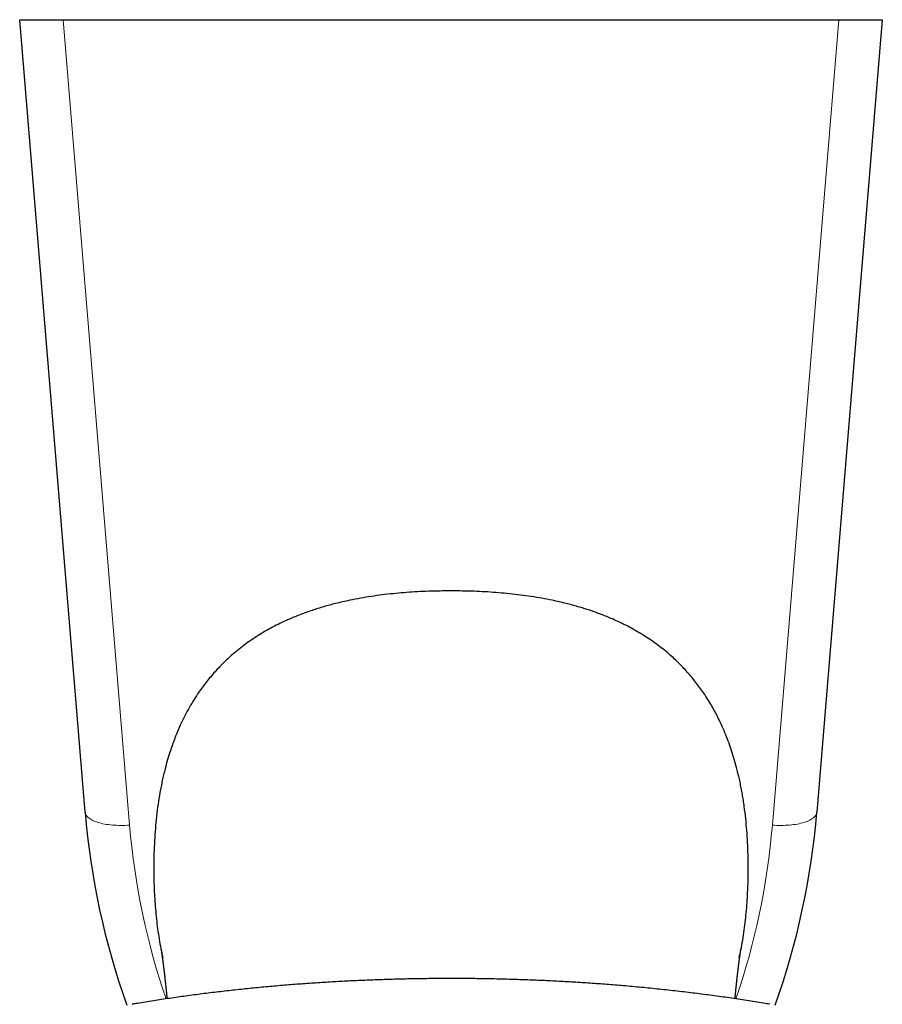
# Model space of a CAD drawing. Header units: millimetres. Extents: x 8 to 949, y 12 to 889.
# Tile 363 of 555: x 609 to 647, y 401 to 445. Entities that reach past the tile are written whole.
import ezdxf

# ---------------------------------------------------------------- set-up
doc = ezdxf.new("R2010")
doc.units = ezdxf.units.MM

msp = doc.modelspace()

# ---------------------------------------------------------------- linework, layer by layer
at = {"color": 7, "linetype": 'Continuous', "lineweight": 30}
for p, q in [((611.63, 409.43), (608.704, 444.897)), ((608.704, 444.897), (610.649, 444.897)), ((610.649, 444.897), (645.353, 444.897)), ((647.298, 444.897), (644.371, 409.43)), ((645.353, 444.897), (647.298, 444.897))]:
    msp.add_line(p, q, dxfattribs=at)
at = {"color": 252, "linetype": 'Continuous', "lineweight": 0}
for p, q in [((610.649, 444.897), (613.624, 408.845)), ((642.378, 408.845), (645.353, 444.897))]:
    msp.add_line(p, q, dxfattribs=at)
at = {"color": 252, "linetype": 'Continuous', "lineweight": 0, "flags": 128}
for points in [[(613.624, 408.845), (613.525, 408.839), (613.426, 408.835), (613.328, 408.832), (613.23, 408.832), (613.133, 408.833), (613.038, 408.837), (612.944, 408.842), (612.852, 408.849), (612.761, 408.858), (612.673, 408.868), (612.587, 408.881), (612.504, 408.895), (612.423, 408.911), (612.346, 408.929), (612.271, 408.948), (612.2, 408.969), (612.133, 408.991), (612.069, 409.015), (612.009, 409.04), (611.953, 409.067), (611.901, 409.095), (611.853, 409.124), (611.81, 409.155), (611.771, 409.186), (611.736, 409.219), (611.707, 409.252), (611.682, 409.287), (611.662, 409.322), (611.646, 409.357), (611.636, 409.394), (611.63, 409.43)], [(642.378, 408.845), (642.477, 408.839), (642.576, 408.835), (642.674, 408.832), (642.772, 408.832), (642.868, 408.833), (642.964, 408.837), (643.058, 408.842), (643.15, 408.849), (643.24, 408.858), (643.328, 408.868), (643.414, 408.881), (643.498, 408.895), (643.578, 408.911), (643.656, 408.929), (643.73, 408.948), (643.801, 408.969), (643.869, 408.991), (643.933, 409.015), (643.993, 409.04), (644.049, 409.067), (644.101, 409.095), (644.149, 409.124), (644.192, 409.155), (644.231, 409.186), (644.265, 409.219), (644.295, 409.252), (644.32, 409.287), (644.34, 409.322), (644.355, 409.357), (644.366, 409.394), (644.371, 409.43)]]:
    msp.add_lwpolyline(points, dxfattribs=at)
at = {"color": 7, "linetype": 'Continuous', "lineweight": 30}
for centre, start, end in [((645.499, 412.225), 184.7169, 199.6684), ((610.502, 412.225), 340.3315, 355.2831)]:
    msp.add_arc(centre, 33.984, start, end, dxfattribs=at)
at = {"color": 252, "linetype": 'Continuous', "lineweight": 0}
for centre, start, end in [((645.499, 411.475), 184.7169, 198.9869), ((610.502, 411.475), 341.0131, 355.2831)]:
    msp.add_arc(centre, 31.984, start, end, dxfattribs=at)
at = {"color": 7, "linetype": 'Continuous', "lineweight": 30}
for points, knots in [([(628.001, 419.329), (627.893, 419.329), (627.678, 419.328), (627.3, 419.322), (626.867, 419.309), (626.381, 419.284), (625.894, 419.251), (625.408, 419.206), (624.921, 419.151), (624.435, 419.084), (623.951, 419.005), (623.523, 418.922), (623.15, 418.84), (622.849, 418.768), (622.568, 418.695), (622.306, 418.621), (622.047, 418.543), (621.788, 418.459), (621.531, 418.37), (621.275, 418.276), (621.022, 418.176), (620.74, 418.057), (620.432, 417.916), (620.098, 417.75), (619.77, 417.572), (619.447, 417.381), (619.13, 417.177), (618.82, 416.96), (618.518, 416.73), (618.248, 416.506), (618.008, 416.291), (617.797, 416.088), (617.592, 415.878), (617.393, 415.66), (617.2, 415.434), (617.015, 415.202), (616.836, 414.962), (616.646, 414.69), (616.449, 414.382), (616.247, 414.037), (616.06, 413.681), (615.9, 413.347), (615.765, 413.037), (615.65, 412.752), (615.543, 412.464), (615.431, 412.14), (615.318, 411.773), (615.22, 411.416), (615.143, 411.103), (615.083, 410.84), (615.029, 410.576), (614.963, 410.222), (614.892, 409.778), (614.823, 409.239), (614.771, 408.696), (614.733, 408.146), (614.71, 407.59), (614.702, 407.066), (614.704, 406.531), (614.718, 406.033), (614.743, 405.538), (614.776, 405.092), (614.819, 404.646), (614.874, 404.2), (614.94, 403.754), (615.016, 403.326), (615.076, 403.048), (615.104, 402.917)], [0, 0, 0, 0, 0.012849, 0.025701, 0.045086, 0.06447, 0.083906, 0.103342, 0.122953, 0.142563, 0.162242, 0.18192, 0.195129, 0.208344, 0.2193, 0.230255, 0.241227, 0.252199, 0.263226, 0.274253, 0.285301, 0.296349, 0.311442, 0.326535, 0.341698, 0.356862, 0.372188, 0.387513, 0.402935, 0.418357, 0.43021, 0.442064, 0.453969, 0.465874, 0.477881, 0.489889, 0.501948, 0.514007, 0.530047, 0.546087, 0.562243, 0.578399, 0.590661, 0.602923, 0.615224, 0.627525, 0.644048, 0.661155, 0.671882, 0.68261, 0.693355, 0.7041, 0.725585, 0.747095, 0.768881, 0.790687, 0.812931, 0.835191, 0.853218, 0.876807, 0.894592, 0.912377, 0.930204, 0.94803, 0.96601, 0.983989, 1, 1, 1, 1]), ([(640.897, 402.917), (640.922, 403.032), (640.979, 403.293), (641.053, 403.703), (641.121, 404.147), (641.177, 404.594), (641.222, 405.044), (641.256, 405.496), (641.283, 406), (641.297, 406.498), (641.3, 407.025), (641.293, 407.529), (641.273, 408.068), (641.238, 408.608), (641.188, 409.148), (641.134, 409.598), (641.081, 409.958), (641.036, 410.229), (640.987, 410.501), (640.933, 410.773), (640.873, 411.043), (640.794, 411.368), (640.696, 411.731), (640.574, 412.131), (640.443, 412.512), (640.299, 412.889), (640.154, 413.23), (640.011, 413.537), (639.874, 413.81), (639.729, 414.08), (639.557, 414.375), (639.375, 414.66), (639.184, 414.937), (639.005, 415.178), (638.819, 415.412), (638.625, 415.642), (638.422, 415.865), (638.211, 416.082), (637.993, 416.292), (637.75, 416.509), (637.481, 416.732), (637.185, 416.958), (636.879, 417.172), (636.564, 417.375), (636.24, 417.567), (635.907, 417.748), (635.567, 417.917), (635.254, 418.06), (634.971, 418.179), (634.718, 418.279), (634.463, 418.373), (634.205, 418.462), (633.944, 418.546), (633.681, 418.625), (633.416, 418.699), (633.136, 418.772), (632.841, 418.843), (632.478, 418.922), (632.06, 419.003), (631.584, 419.081), (631.106, 419.148), (630.623, 419.203), (630.136, 419.248), (629.646, 419.283), (629.155, 419.308), (628.716, 419.322), (628.332, 419.328), (628.111, 419.329), (628.001, 419.329)], [0, 0, 0, 0, 0.014105, 0.031914, 0.049724, 0.067712, 0.085702, 0.103736, 0.12177, 0.145969, 0.163125, 0.184598, 0.206085, 0.227576, 0.249083, 0.270814, 0.281691, 0.292568, 0.303604, 0.31464, 0.325694, 0.336747, 0.354597, 0.370676, 0.386754, 0.402915, 0.419076, 0.431331, 0.443586, 0.455888, 0.46819, 0.484725, 0.49679, 0.508856, 0.520973, 0.533091, 0.545316, 0.557541, 0.569822, 0.582102, 0.597173, 0.612244, 0.627409, 0.642575, 0.657914, 0.673254, 0.68867, 0.704087, 0.715092, 0.726098, 0.737125, 0.748153, 0.759239, 0.770326, 0.78143, 0.792535, 0.805299, 0.818069, 0.837365, 0.856661, 0.876023, 0.895385, 0.914934, 0.934484, 0.954089, 0.973694, 0.986845, 1, 1, 1, 1]), ([(615.036, 403.244), (615.036, 403.244), (615.036, 403.244), (615.036, 403.244), (615.036, 403.244), (615.036, 403.243), (615.036, 403.243), (615.037, 403.241), (615.037, 403.24), (615.037, 403.239), (615.037, 403.237), (615.038, 403.235), (615.038, 403.232), (615.038, 403.23), (615.039, 403.227), (615.039, 403.225), (615.04, 403.222), (615.04, 403.219), (615.041, 403.216), (615.041, 403.213), (615.042, 403.21), (615.042, 403.207), (615.043, 403.202), (615.044, 403.197), (615.045, 403.193), (615.045, 403.189), (615.046, 403.184), (615.047, 403.179), (615.047, 403.175), (615.048, 403.17), (615.049, 403.164), (615.05, 403.159), (615.051, 403.153), (615.052, 403.148), (615.053, 403.142), (615.053, 403.136), (615.054, 403.13), (615.055, 403.124), (615.056, 403.117), (615.057, 403.111), (615.058, 403.105), (615.059, 403.098), (615.06, 403.092), (615.061, 403.085), (615.062, 403.078), (615.063, 403.07), (615.065, 403.062), (615.066, 403.054), (615.067, 403.046), (615.068, 403.038), (615.069, 403.031), (615.07, 403.023), (615.071, 403.015), (615.072, 403.008), (615.073, 403.001), (615.074, 402.995), (615.075, 402.988), (615.076, 402.981), (615.078, 402.972), (615.079, 402.963), (615.08, 402.952), (615.082, 402.942), (615.083, 402.932), (615.085, 402.921), (615.086, 402.91), (615.088, 402.9), (615.09, 402.886), (615.092, 402.869), (615.094, 402.852), (615.096, 402.838), (615.097, 402.829), (615.099, 402.819), (615.1, 402.808), (615.102, 402.797), (615.103, 402.785), (615.105, 402.773), (615.106, 402.761), (615.108, 402.748), (615.11, 402.734), (615.112, 402.72), (615.114, 402.706), (615.115, 402.693), (615.117, 402.68), (615.119, 402.667), (615.12, 402.655), (615.122, 402.641), (615.124, 402.627), (615.126, 402.611), (615.128, 402.595), (615.13, 402.579), (615.132, 402.562), (615.134, 402.546), (615.136, 402.53), (615.138, 402.514), (615.14, 402.499), (615.142, 402.483), (615.144, 402.467), (615.146, 402.452), (615.147, 402.437), (615.149, 402.423), (615.151, 402.408), (615.153, 402.392), (615.155, 402.375), (615.157, 402.358), (615.159, 402.34), (615.161, 402.323), (615.163, 402.307), (615.165, 402.291), (615.167, 402.274), (615.169, 402.259), (615.171, 402.243), (615.172, 402.229), (615.174, 402.216), (615.175, 402.204), (615.176, 402.193), (615.178, 402.182), (615.179, 402.172), (615.18, 402.161), (615.181, 402.15), (615.183, 402.134), (615.186, 402.113), (615.189, 402.086), (615.192, 402.059), (615.195, 402.031), (615.198, 402.005), (615.201, 401.979), (615.203, 401.953), (615.206, 401.927), (615.209, 401.899), (615.213, 401.871), (615.216, 401.841), (615.219, 401.811), (615.222, 401.782), (615.225, 401.753), (615.228, 401.724), (615.231, 401.697), (615.234, 401.671), (615.237, 401.646), (615.24, 401.615), (615.244, 401.578), (615.248, 401.536), (615.251, 401.502), (615.254, 401.478), (615.255, 401.464), (615.257, 401.449), (615.258, 401.432), (615.26, 401.415), (615.262, 401.397), (615.264, 401.377), (615.266, 401.355), (615.269, 401.331), (615.271, 401.307), (615.273, 401.282), (615.276, 401.258), (615.278, 401.234), (615.28, 401.211), (615.283, 401.188), (615.285, 401.166), (615.287, 401.145), (615.289, 401.124), (615.291, 401.102), (615.292, 401.086), (615.293, 401.077), (615.293, 401.075)], [0, 0, 0, 0, 0.002238, 0.007314, 0.014718, 0.022299, 0.03007, 0.038141, 0.046541, 0.054436, 0.062407, 0.070386, 0.078375, 0.086253, 0.09374, 0.10098, 0.107959, 0.11462, 0.120957, 0.126968, 0.132672, 0.138327, 0.147286, 0.156339, 0.16239, 0.168662, 0.175155, 0.181785, 0.188418, 0.19505, 0.201652, 0.208686, 0.215454, 0.221984, 0.228491, 0.235018, 0.240851, 0.246741, 0.252936, 0.259478, 0.264863, 0.270462, 0.276263, 0.282235, 0.288504, 0.294949, 0.301533, 0.307997, 0.314292, 0.320418, 0.326373, 0.332082, 0.33751, 0.342657, 0.347524, 0.352111, 0.35655, 0.361027, 0.367249, 0.373546, 0.379945, 0.386579, 0.392935, 0.399489, 0.40593, 0.412153, 0.418156, 0.429786, 0.441568, 0.446367, 0.451405, 0.456698, 0.462248, 0.468053, 0.473993, 0.480002, 0.486013, 0.492029, 0.498869, 0.505567, 0.512008, 0.518194, 0.524122, 0.529801, 0.535344, 0.54079, 0.547501, 0.55406, 0.560686, 0.567577, 0.574734, 0.58126, 0.587566, 0.593653, 0.599589, 0.605625, 0.611783, 0.618065, 0.623095, 0.628339, 0.633842, 0.639603, 0.645621, 0.651898, 0.65831, 0.663925, 0.669544, 0.675168, 0.680785, 0.686175, 0.691252, 0.696016, 0.700466, 0.704196, 0.707672, 0.711038, 0.714448, 0.717901, 0.721397, 0.724937, 0.733122, 0.741377, 0.749632, 0.757987, 0.766633, 0.773634, 0.780837, 0.788346, 0.796177, 0.804332, 0.812684, 0.820887, 0.828921, 0.836787, 0.844413, 0.851576, 0.858414, 0.864928, 0.871298, 0.882108, 0.892845, 0.903357, 0.906845, 0.910345, 0.914033, 0.91793, 0.922038, 0.926355, 0.930882, 0.936429, 0.942117, 0.947779, 0.953415, 0.959026, 0.964612, 0.969854, 0.974967, 0.97988, 0.984592, 0.989106, 0.994127, 0.998884, 1, 1, 1, 1]), ([(640.708, 401.075), (640.709, 401.08), (640.71, 401.096), (640.713, 401.122), (640.716, 401.153), (640.719, 401.186), (640.722, 401.22), (640.725, 401.254), (640.729, 401.288), (640.732, 401.324), (640.736, 401.361), (640.74, 401.398), (640.743, 401.434), (640.746, 401.464), (640.749, 401.488), (640.751, 401.506), (640.752, 401.523), (640.754, 401.54), (640.756, 401.555), (640.757, 401.571), (640.759, 401.587), (640.761, 401.605), (640.763, 401.624), (640.765, 401.644), (640.767, 401.665), (640.77, 401.688), (640.772, 401.71), (640.774, 401.733), (640.777, 401.755), (640.779, 401.778), (640.781, 401.8), (640.784, 401.82), (640.785, 401.837), (640.787, 401.852), (640.789, 401.866), (640.79, 401.88), (640.792, 401.893), (640.793, 401.908), (640.795, 401.925), (640.797, 401.946), (640.8, 401.967), (640.802, 401.99), (640.805, 402.013), (640.807, 402.036), (640.81, 402.061), (640.813, 402.087), (640.816, 402.114), (640.819, 402.14), (640.822, 402.166), (640.825, 402.191), (640.828, 402.215), (640.83, 402.238), (640.833, 402.259), (640.835, 402.276), (640.836, 402.29), (640.838, 402.303), (640.84, 402.316), (640.841, 402.328), (640.842, 402.34), (640.844, 402.353), (640.846, 402.366), (640.847, 402.381), (640.849, 402.396), (640.851, 402.412), (640.853, 402.427), (640.855, 402.442), (640.857, 402.458), (640.858, 402.472), (640.86, 402.487), (640.862, 402.501), (640.864, 402.515), (640.865, 402.528), (640.867, 402.54), (640.868, 402.551), (640.87, 402.562), (640.871, 402.572), (640.872, 402.583), (640.874, 402.594), (640.875, 402.606), (640.877, 402.618), (640.878, 402.63), (640.88, 402.642), (640.881, 402.654), (640.883, 402.666), (640.884, 402.678), (640.886, 402.69), (640.887, 402.702), (640.889, 402.714), (640.891, 402.726), (640.892, 402.736), (640.893, 402.746), (640.894, 402.755), (640.896, 402.764), (640.897, 402.772), (640.898, 402.782), (640.899, 402.791), (640.901, 402.802), (640.902, 402.812), (640.905, 402.838), (640.909, 402.863), (640.912, 402.886), (640.913, 402.895), (640.914, 402.903), (640.915, 402.911), (640.916, 402.917), (640.917, 402.923), (640.918, 402.928), (640.919, 402.934), (640.92, 402.94), (640.921, 402.947), (640.922, 402.956), (640.923, 402.965), (640.924, 402.975), (640.926, 402.984), (640.927, 402.994), (640.928, 403.003), (640.93, 403.012), (640.931, 403.021), (640.932, 403.029), (640.933, 403.037), (640.934, 403.044), (640.935, 403.05), (640.936, 403.056), (640.937, 403.062), (640.938, 403.067), (640.939, 403.073), (640.939, 403.078), (640.94, 403.084), (640.941, 403.089), (640.942, 403.095), (640.943, 403.1), (640.943, 403.105), (640.944, 403.111), (640.945, 403.116), (640.946, 403.122), (640.947, 403.128), (640.948, 403.135), (640.949, 403.141), (640.95, 403.147), (640.951, 403.152), (640.951, 403.157), (640.952, 403.162), (640.953, 403.167), (640.954, 403.171), (640.954, 403.175), (640.955, 403.178), (640.955, 403.181), (640.956, 403.184), (640.956, 403.187), (640.957, 403.19), (640.957, 403.193), (640.958, 403.197), (640.958, 403.201), (640.959, 403.204), (640.96, 403.211), (640.961, 403.217), (640.962, 403.223), (640.962, 403.226), (640.963, 403.228), (640.963, 403.23), (640.964, 403.232), (640.964, 403.234), (640.964, 403.235), (640.964, 403.237), (640.964, 403.238), (640.965, 403.239), (640.965, 403.239), (640.965, 403.24), (640.965, 403.241), (640.965, 403.241), (640.965, 403.242), (640.965, 403.243), (640.966, 403.244), (640.966, 403.245), (640.966, 403.245), (640.966, 403.245), (640.966, 403.245)], [0, 0, 0, 0, 0.003589, 0.009954, 0.017125, 0.024477, 0.032009, 0.039723, 0.047616, 0.055515, 0.064591, 0.073417, 0.081992, 0.090313, 0.094897, 0.099321, 0.103585, 0.107688, 0.111631, 0.115442, 0.119413, 0.12405, 0.128969, 0.13417, 0.139654, 0.145299, 0.151288, 0.157276, 0.163265, 0.169253, 0.175242, 0.181119, 0.185518, 0.18972, 0.193726, 0.197537, 0.201151, 0.204642, 0.210218, 0.21611, 0.222318, 0.228837, 0.235561, 0.242446, 0.249493, 0.25753, 0.265768, 0.274117, 0.282288, 0.29026, 0.298031, 0.305601, 0.312956, 0.317922, 0.322694, 0.327271, 0.331655, 0.335859, 0.340131, 0.344675, 0.349492, 0.354582, 0.360043, 0.365687, 0.371333, 0.37698, 0.382626, 0.388172, 0.393718, 0.399241, 0.404541, 0.409668, 0.414512, 0.419072, 0.423349, 0.427656, 0.432247, 0.437122, 0.441789, 0.44669, 0.451794, 0.456928, 0.462061, 0.467194, 0.472328, 0.477975, 0.483621, 0.489199, 0.494506, 0.499531, 0.504274, 0.508734, 0.51295, 0.517337, 0.522007, 0.526868, 0.532002, 0.537409, 0.542955, 0.571189, 0.57669, 0.581944, 0.586925, 0.591633, 0.595203, 0.598599, 0.601902, 0.605363, 0.608998, 0.614022, 0.619346, 0.624969, 0.631269, 0.637572, 0.643874, 0.650177, 0.656479, 0.662778, 0.668918, 0.674814, 0.679899, 0.684786, 0.689478, 0.694169, 0.698995, 0.703957, 0.709054, 0.71419, 0.719194, 0.724062, 0.728795, 0.733452, 0.738279, 0.743304, 0.749059, 0.755054, 0.761253, 0.767479, 0.773704, 0.779694, 0.785684, 0.791673, 0.797602, 0.803235, 0.80855, 0.81327, 0.817706, 0.821919, 0.826331, 0.831027, 0.836007, 0.841269, 0.846813, 0.85246, 0.858107, 0.880292, 0.887403, 0.894201, 0.900679, 0.906837, 0.91277, 0.918878, 0.925207, 0.931915, 0.93851, 0.944874, 0.949712, 0.954546, 0.959689, 0.964996, 0.970605, 0.976518, 0.982706, 0.989019, 0.99744, 1, 1, 1, 1]), ([(628.001, 401.98), (627.862, 401.98), (627.668, 401.979), (627.381, 401.978), (627.137, 401.976), (626.846, 401.973), (626.541, 401.968), (626.22, 401.963), (625.889, 401.956), (625.549, 401.947), (625.203, 401.938), (624.852, 401.926), (624.497, 401.913), (624.138, 401.899), (623.776, 401.883), (623.413, 401.866), (623.047, 401.847), (622.68, 401.826), (622.312, 401.804), (621.943, 401.78), (621.573, 401.755), (621.203, 401.728), (620.833, 401.699), (620.462, 401.669), (620.091, 401.638), (619.721, 401.604), (619.35, 401.569), (618.981, 401.533), (618.611, 401.495), (618.242, 401.455), (617.874, 401.413), (617.507, 401.371), (617.14, 401.326), (616.775, 401.28), (616.41, 401.232), (616.047, 401.183), (615.684, 401.132), (615.323, 401.08), (614.963, 401.026), (614.605, 400.97), (614.248, 400.913), (613.958, 400.866), (613.787, 400.837), (613.734, 400.828)], [0, 0, 0, 0, 0.0284, 0.039756, 0.058636, 0.078229, 0.099247, 0.12119, 0.143856, 0.167086, 0.190765, 0.214809, 0.239152, 0.263746, 0.288552, 0.313538, 0.338681, 0.363958, 0.389354, 0.414853, 0.440445, 0.466117, 0.491863, 0.517673, 0.543541, 0.56946, 0.595427, 0.621436, 0.647482, 0.673562, 0.699673, 0.725811, 0.751973, 0.778157, 0.804361, 0.830582, 0.856818, 0.883067, 0.909327, 0.935597, 0.961875, 0.988159, 1, 1, 1, 1]), ([(642.268, 400.828), (642.172, 400.844), (641.951, 400.881), (641.604, 400.937), (641.227, 400.997), (640.847, 401.055), (640.465, 401.111), (640.08, 401.166), (639.694, 401.219), (639.305, 401.27), (638.914, 401.32), (638.521, 401.368), (638.126, 401.414), (637.728, 401.458), (637.328, 401.501), (636.926, 401.542), (636.522, 401.582), (636.116, 401.619), (635.721, 401.654), (635.339, 401.686), (634.97, 401.715), (634.6, 401.743), (634.229, 401.769), (633.858, 401.793), (633.486, 401.816), (633.114, 401.838), (632.741, 401.858), (632.369, 401.877), (631.995, 401.894), (631.622, 401.909), (631.25, 401.923), (630.878, 401.935), (630.507, 401.946), (630.138, 401.955), (629.772, 401.963), (629.415, 401.969), (629.076, 401.974), (628.783, 401.977), (628.523, 401.978), (628.272, 401.979), (628.095, 401.98), (628.001, 401.98)], [0, 0, 0, 0, 0.0214419, 0.0491401, 0.0768796, 0.1046615, 0.1324871, 0.160358, 0.1882757, 0.2162422, 0.2442598, 0.2723309, 0.3004584, 0.3286456, 0.3568963, 0.385215, 0.4136067, 0.4420776, 0.4706348, 0.4963032, 0.5219749, 0.5476467, 0.5733169, 0.5989838, 0.6246452, 0.6502984, 0.6759399, 0.7015651, 0.7271681, 0.7527404, 0.7782698, 0.8037379, 0.829115, 0.8543501, 0.8793463, 0.903894, 0.9274386, 0.9486921, 0.9638371, 0.9806595, 1, 1, 1, 1])]:
    msp.add_open_spline(points, degree=3, knots=knots, dxfattribs=at)

doc.saveas('drawing.dxf')
